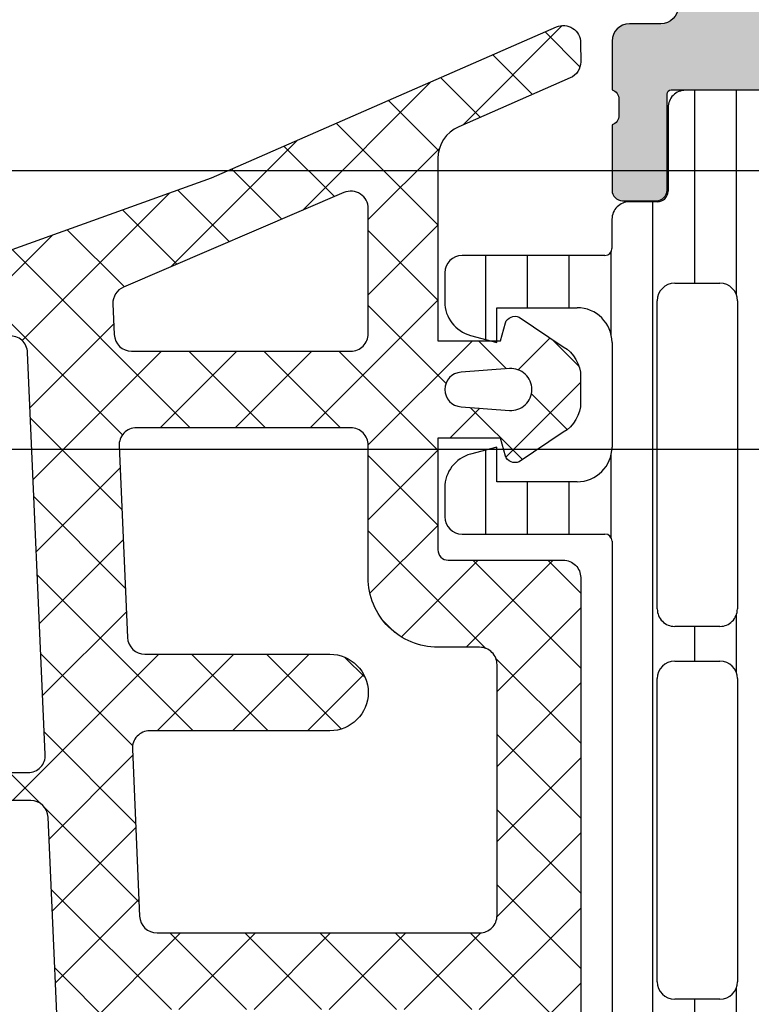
# Model space of a CAD drawing. Header units: millimetres. Extents: x 373037 to 682063, y 76092 to 274210.
# Tile 471 of 552: x 673994 to 674015, y 273221 to 273249. Entities that reach past the tile are written whole.
import ezdxf

# ---------------------------------------------------------------- set-up
doc = ezdxf.new("R2010")
doc.units = ezdxf.units.MM
doc.header["$LTSCALE"] = 100
doc.layers.add('PUDORYS', color=253, linetype='CONTINUOUS')

msp = doc.modelspace()

# ---------------------------------------------------------------- hatches: boundary and pattern name
at = {"layer": 'PUDORYS', "true_color": 0x939598}
h = msp.add_hatch(color=252, dxfattribs=at)
edge = h.paths.add_edge_path()
edge.add_arc((673966.1488604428, 273259.472451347), 0.5000674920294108, 90.0077324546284, 179.9922675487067)
edge.add_line((673965.6487929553, 273259.4725188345), (673965.6487929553, 273255.4725188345))
edge.add_arc((673966.1488604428, 273255.472586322), 0.5000674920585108, 180.0077324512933, 269.9922675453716)
edge.add_line((673966.1487929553, 273254.9725188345), (673967.4488417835, 273254.9725188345))
edge.add_arc((673967.4488048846, 273255.4725557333), 0.5000369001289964, 270.0042279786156, 359.9957720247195)
edge.add_line((673967.9488417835, 273255.4725188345), (673967.9488417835, 273255.9725188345))
edge.add_line((673967.9488417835, 273255.9725188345), (673966.9488417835, 273255.9725188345))
edge.add_line((673966.9488417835, 273255.9725188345), (673966.9488417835, 273257.4725188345))
edge.add_arc((673967.9488048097, 273257.4725558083), 0.9999630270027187, 89.99788148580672, 180.0021185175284, ccw=False)
edge.add_line((673967.9488417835, 273258.4725188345), (673971.9488417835, 273258.4725188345))
edge.add_arc((673971.9487649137, 273257.4724419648), 1.000076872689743, 0.004403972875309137, 89.99559602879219, ccw=False)
edge.add_line((673972.9488417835, 273257.4725188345), (673972.9488417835, 273255.9725188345))
edge.add_line((673972.9488417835, 273255.9725188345), (673971.9488417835, 273255.9725188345))
edge.add_line((673971.9488417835, 273255.9725188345), (673971.9488417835, 273255.4725188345))
edge.add_arc((673972.4487843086, 273255.4724613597), 0.4999425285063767, 179.9934131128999, 270.006586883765)
edge.add_line((673972.4488417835, 273254.9725188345), (673975.2488295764, 273254.9725188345))
edge.add_arc((673975.2488295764, 273255.4725188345), 0.5, 270, 360)
edge.add_line((673975.7488295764, 273255.4725188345), (673975.7488295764, 273255.6725188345))
edge.add_arc((673975.2488295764, 273255.6725188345), 0.5, 0, 90)
edge.add_line((673975.2488295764, 273256.1725188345), (673974.7488295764, 273256.1725188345))
edge.add_arc((673974.7488646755, 273256.6725539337), 0.5000351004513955, 180.004021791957, 269.9959782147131, ccw=False)
edge.add_line((673974.2488295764, 273256.6725188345), (673974.2488295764, 273257.4725218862))
edge.add_arc((673974.7488461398, 273257.4725053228), 0.5000165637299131, 90.00189796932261, 179.9981020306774, ccw=False)
edge.add_line((673974.7488295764, 273257.9725218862), (674006.0488234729, 273257.9725218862))
edge.add_line((674006.0488234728, 273257.9725218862), (674012.0872810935, 273257.5401252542))
edge.add_arc((674012.0488250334, 273256.5409055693), 0.9999594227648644, 0, 87.79599713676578, ccw=False)
edge.add_line((674013.0487844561, 273256.5409055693), (674013.0487844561, 273249.8724533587))
edge.add_arc((674012.5487844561, 273249.8724533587), 0.5, 270.0000000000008, 360, ccw=False)
edge.add_line((674012.5487844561, 273249.3724533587), (674011.6487844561, 273249.3724533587))
edge.add_arc((674011.6487844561, 273248.8724533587), 0.5, 90, 180)
edge.add_line((674011.1487844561, 273248.8724533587), (674011.1487844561, 273247.4724518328))
edge.add_arc((674011.0699480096, 273247.2049312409), 0.2788950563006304, -1.1645893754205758, 73.58012357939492, ccw=False)
edge.add_line((674011.3487854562, 273247.1992628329), (674011.3487854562, 273246.7456688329))
edge.add_arc((674011.0699173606, 273246.7400081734), 0.2789255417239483, -73.57540544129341, 1.1628700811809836, ccw=False)
edge.add_line((674011.1487844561, 273246.4724648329), (674011.1487844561, 273244.5924538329))
edge.add_arc((674011.4487844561, 273244.5924538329), 0.2999999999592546, 180, 270.0000000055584)
edge.add_line((674011.4487844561, 273244.2924538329), (674012.4287587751, 273244.2924538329))
edge.add_arc((674012.4287587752, 273244.5924538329), 0.2999999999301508, 269.9999999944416, 360)
edge.add_line((674012.7287587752, 273244.5924538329), (674012.7287587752, 273247.352451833))
edge.add_arc((674012.848758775, 273247.352451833), 0.1199999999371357, 89.99999997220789, 180, ccw=False)
edge.add_line((674012.8487587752, 273247.4724518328), (674017.1487844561, 273247.4724518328))
edge.add_arc((674017.1487844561, 273246.9724518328), 0.5, 0, 90, ccw=False)
edge.add_line((674017.6487844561, 273246.9724518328), (674017.6487844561, 273246.2724518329))
edge.add_line((674017.6487844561, 273246.2724518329), (674016.2672889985, 273243.8796315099))
edge.add_arc((674016.3869042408, 273243.8105716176), 0.1381197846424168, 149.9999999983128, 269.9999999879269)
edge.add_line((674016.3869042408, 273243.6724518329), (674020.1487844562, 273243.6724518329))
edge.add_arc((674020.1487844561, 273241.6724518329), 2, 0, 90, ccw=False)
edge.add_line((674022.1487844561, 273241.6724518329), (674022.1487844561, 273241.1044564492))
edge.add_arc((674022.6487844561, 273241.1044564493), 0.4999999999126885, 180.0000000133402, 214.4790717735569)
edge.add_arc((674026.3582830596, 273243.651929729), 4.999999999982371, 214.4790717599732, 264.6507719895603)
edge.add_arc((674025.9106646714, 273238.8105784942), 0.1381197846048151, 262.2975625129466, 390.0000000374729)
edge.add_line((674026.0302799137, 273238.8796383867), (674024.6487844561, 273241.2724587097))
edge.add_line((674024.6487844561, 273241.2724587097), (674024.6487844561, 273241.9724587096))
edge.add_arc((674025.1487844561, 273241.9724587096), 0.5, 90, 180, ccw=False)
edge.add_line((674025.1487844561, 273242.4724587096), (674029.4488101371, 273242.4724587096))
edge.add_arc((674029.4488101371, 273242.3524587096), 0.1199999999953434, 0, 90, ccw=False)
edge.add_line((674029.5688101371, 273242.3524587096), (674029.5688101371, 273239.5924607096))
edge.add_arc((674029.8688101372, 273239.5924607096), 0.3000000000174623, 180, 269.9999999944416)
edge.add_line((674029.868810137, 273239.2924607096), (674030.848784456, 273239.2924607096))
edge.add_arc((674030.8487844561, 273239.5924607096), 0.3000000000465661, 270.0000000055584, 360)
edge.add_line((674031.1487844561, 273239.5924607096), (674031.1487844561, 273241.4724717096))
edge.add_arc((674031.2276515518, 273241.7400150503), 0.2789255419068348, 178.8371299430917, 253.5754054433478, ccw=False)
edge.add_line((674030.9487834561, 273241.7456757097), (674030.9487834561, 273242.1992697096))
edge.add_arc((674031.2276209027, 273242.2049381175), 0.2788950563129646, 106.41987640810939, 181.1645893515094, ccw=False)
edge.add_line((674031.1487844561, 273242.4724587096), (674031.1487844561, 273245.472517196))
edge.add_line((674031.1487844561, 273245.472517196), (674030.4487120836, 273246.17262009))
edge.add_line((674030.4487120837, 273246.17262009), (674029.8487059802, 273246.17262009))
edge.add_line((674029.8487059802, 273246.17262009), (674029.8487059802, 273244.5726139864))
edge.add_arc((674029.3486965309, 273244.5726234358), 0.5000094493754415, 270.0010827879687, 359.99891720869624, ccw=False)
edge.add_line((674029.3487059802, 273244.0726139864), (674028.9532779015, 273244.0726139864))
edge.add_arc((674028.953277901, 273244.5726139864), 0.5, 255.0000000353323, 270.0000000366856, ccw=False)
edge.add_line((674028.8238683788, 273244.0896510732), (674027.3899816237, 273244.4738598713))
edge.add_arc((674027.6488006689, 273245.4397856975), 0.9999999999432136, 179.9999999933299, 254.9999999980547, ccw=False)
edge.add_line((674026.6488006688, 273245.4397856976), (674026.6488006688, 273251.1726078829))
edge.add_line((674026.6488006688, 273251.1726078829), (674029.8487059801, 273251.1726078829))
edge.add_line((674029.8487059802, 273251.1726078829), (674029.8487059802, 273250.3726200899))
edge.add_line((674029.8487059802, 273250.3726200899), (674030.4487120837, 273250.3726200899))
edge.add_line((674030.4487120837, 273250.3726200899), (674031.1486937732, 273251.5850529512))
edge.add_line((674031.1486937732, 273251.5850529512), (674031.1486937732, 273252.6726078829))
edge.add_line((674031.1486937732, 273252.6726078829), (674016.1487844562, 273252.6726078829))
edge.add_arc((674016.1487844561, 273253.1726078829), 0.5, 180, 270, ccw=False)
edge.add_line((674015.6487844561, 273253.1726078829), (674015.6487844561, 273258.9725188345))
edge.add_arc((674014.6487844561, 273258.9725188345), 1, 0, 90)
edge.add_line((674014.6487844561, 273259.9725188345), (673966.1487929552, 273259.9725188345))
edge = h.paths.add_edge_path(flags=16)
edge.add_line((674025.0488006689, 273250.3726200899), (674025.0488006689, 273245.9726200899))
edge.add_arc((674024.5488006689, 273245.9726200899), 0.5, 270.0000000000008, 360, ccw=False)
edge.add_line((674024.5488006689, 273245.4726200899), (674020.1488006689, 273245.4726200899))
edge.add_arc((674020.1488006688, 273245.9726200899), 0.5, 180, 270, ccw=False)
edge.add_line((674019.6488006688, 273245.9726200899), (674019.6488006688, 273250.3726200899))
edge.add_arc((674020.1488006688, 273250.3726200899), 0.5, 90, 180, ccw=False)
edge.add_line((674020.1488006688, 273250.8726200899), (674024.5488006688, 273250.8726200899))
edge.add_arc((674024.5488006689, 273250.3726200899), 0.5, 0, 90, ccw=False)
h = msp.add_hatch(dxfattribs=at)
h.set_pattern_fill('ANSI37', color=252, scale=0.48, angle=270, style=0)
h.set_pattern_definition([(315, (674006.1487929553, 273234.9725188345), (1.077630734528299, 1.077630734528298), []), (44.99999999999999, (674006.1487929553, 273234.9725188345), (-1.077630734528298, 1.077630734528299), [])])
edge = h.paths.add_edge_path(flags=16)
edge.add_line((674006.8130869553, 273238.3737958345), (674008.2059409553, 273238.2740518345))
edge.add_arc((674008.248798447, 273238.872518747), 0.5999995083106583, 265.9039194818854, 360.000008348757)
edge.add_arc((674008.248798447, 273238.872518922), 0.5999995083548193, 359.9999916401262, 454.0960805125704)
edge.add_line((674008.2059409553, 273239.4709858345), (674006.8130869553, 273239.3712418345))
edge.add_arc((674006.8488014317, 273238.8725188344), 0.5000001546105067, 94.09606439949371, 265.9039355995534)
edge = h.paths.add_edge_path(flags=16)
edge.add_arc((674003.6487933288, 273240.4725154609), 0.4999996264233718, 269.9999571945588, 360.0000428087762)
edge.add_line((674004.1487929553, 273240.4725158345), (674004.1487929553, 273244.0662008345))
edge.add_arc((674003.6487926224, 273244.0662008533), 0.5000003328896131, 359.9999978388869, 473.2180265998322)
edge.add_line((674003.4516769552, 273244.5257068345), (673997.1205749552, 273241.8098288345))
edge.add_arc((673997.3176908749, 273241.3503234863), 0.4999998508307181, 113.2180817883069, 182.5001106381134)
edge.add_line((673996.8181669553, 273241.3285128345), (673996.8564929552, 273240.4507058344))
edge.add_arc((673997.3560165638, 273240.4725153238), 0.4999994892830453, 182.4999791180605, 270.0000448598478)
edge.add_line((673997.3560169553, 273239.9725158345), (674003.6487929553, 273239.9725158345))
edge = h.paths.add_edge_path(flags=16)
edge.add_line((673998.2406309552, 273214.9185968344), (674007.1374839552, 273210.7699268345))
edge.add_arc((674007.3487930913, 273211.2230805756), 0.4999998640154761, 244.9999920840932, 360.0000296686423)
edge.add_line((674007.8487929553, 273211.2230808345), (674007.8487929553, 273220.5725158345))
edge.add_arc((674007.3487933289, 273220.572516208), 0.4999996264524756, 359.9999571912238, 450.0000428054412)
edge.add_line((674007.3487929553, 273221.0725158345), (673998.2248699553, 273221.0725158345))
edge.add_arc((673998.2248701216, 273220.5725157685), 0.5000000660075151, 90.00001905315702, 182.5000272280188)
edge.add_line((673997.7253459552, 273220.5507058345), (673997.9524159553, 273215.3499418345))
edge.add_arc((673998.4519413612, 273215.3717515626), 0.5000012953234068, 182.4999974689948, 244.9999080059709)
edge = h.paths.add_edge_path(flags=16)
edge.add_arc((674007.3487933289, 273223.772515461), 0.4999996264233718, 269.9999571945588, 360.0000428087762)
edge.add_line((674007.8487929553, 273223.7725158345), (674007.8487929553, 273230.9725158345))
edge.add_arc((674007.3487933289, 273230.9725162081), 0.4999996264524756, 359.9999571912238, 450.0000428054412)
edge.add_line((674007.3487929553, 273231.4725158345), (674006.1487929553, 273231.4725158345))
edge.add_arc((674006.1487914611, 273233.4725143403), 1.999998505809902, 179.9999571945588, 270.00004280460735, ccw=False)
edge.add_line((674004.1487929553, 273233.4725158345), (674004.1487929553, 273237.2725158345))
edge.add_arc((674003.6487933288, 273237.2725162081), 0.4999996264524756, 359.9999571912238, 450.0000428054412)
edge.add_line((674003.6487929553, 273237.7725158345), (673997.4957319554, 273237.7725158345))
edge.add_arc((673997.4957321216, 273237.2725157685), 0.5000000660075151, 90.00001905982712, 182.5000272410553)
edge.add_line((673996.9962079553, 273237.2507058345), (673997.2363429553, 273231.7507058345))
edge.add_arc((673997.7358665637, 273231.7725153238), 0.4999994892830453, 182.4999791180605, 270.0000448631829)
edge.add_line((673997.7358669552, 273231.2725158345), (674003.0487929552, 273231.2725158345))
edge.add_arc((674003.0487929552, 273230.1725158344), 1.100000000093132, -90, 90, ccw=False)
edge.add_line((674003.0487929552, 273229.0725158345), (673997.8755819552, 273229.0725158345))
edge.add_arc((673997.8755821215, 273228.5725157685), 0.5000000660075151, 90.00001904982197, 182.5000272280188)
edge.add_line((673997.3760579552, 273228.5507058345), (673997.5856309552, 273223.7507058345))
edge.add_arc((673998.0851545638, 273223.7725153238), 0.4999994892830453, 182.4999791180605, 270.0000448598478)
edge.add_line((673998.0851549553, 273223.2725158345), (674007.3487929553, 273223.2725158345))
edge = h.paths.add_edge_path()
edge.add_line((674005.9623359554, 273208.5594628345), (673997.1744699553, 273212.6573118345))
edge.add_ellipse((673998.4423274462, 273215.3762372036), major_axis=(-3.000002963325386, 0), ratio=1, start_angle=2.5000588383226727, end_angle=64.9999693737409, ccw=False)
edge.add_line((673995.4451799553, 273215.2453758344), (673995.4168459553, 273215.8943258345))
edge.add_ellipse((673994.9173223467, 273215.8725163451), major_axis=(-0.4999994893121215, 0), ratio=1, start_angle=182.499979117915, end_angle=270.0000448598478)
edge.add_line((673994.9173219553, 273216.3725158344), (673993.9487929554, 273216.3725158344))
edge.add_ellipse((673993.9487928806, 273216.4725157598), major_axis=(-0.09999992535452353, 0), ratio=1, start_angle=-4.28221164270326e-05, end_angle=90.00004278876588, ccw=False)
edge.add_line((673993.8487929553, 273216.4725158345), (673993.8487929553, 273217.0725158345))
edge.add_ellipse((673993.9487928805, 273217.0725159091), major_axis=(-0.09999992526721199, 0), ratio=1, start_angle=-90.00004282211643, end_angle=4.275541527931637e-05, ccw=False)
edge.add_line((673993.9487929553, 273217.1725158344), (673994.8518309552, 273217.1725158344))
edge.add_ellipse((673994.851830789, 273217.6725159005), major_axis=(-0.5000000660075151, 0), ratio=1, start_angle=90.00001905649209, end_angle=182.5000272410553)
edge.add_line((673995.3513549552, 273217.6943258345), (673994.9575169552, 273226.5946198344))
edge.add_ellipse((673994.4580056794, 273226.5725157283), major_axis=(-0.5000001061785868, 0), ratio=1, start_angle=182.5337692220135, end_angle=270.0000829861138)
edge.add_line((673994.4580049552, 273227.0725158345), (673993.8487929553, 273227.0725158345))
edge.add_ellipse((673993.8487928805, 273227.1725157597), major_axis=(-0.09999992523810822, 0), ratio=1, start_angle=-4.2822116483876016e-05, end_angle=90.00004280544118, ccw=False)
edge.add_line((673993.7487929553, 273227.1725158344), (673993.7487929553, 273227.7725158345))
edge.add_ellipse((673993.8487928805, 273227.7725159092), major_axis=(-0.09999992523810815, 0), ratio=1, start_angle=-90.00004283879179, end_angle=4.275541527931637e-05, ccw=False)
edge.add_line((673993.8487929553, 273227.8725158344), (673994.3783549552, 273227.8725158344))
edge.add_ellipse((673994.3783552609, 273228.3725163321), major_axis=(-0.5000004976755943, 0), ratio=1, start_angle=89.99996496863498, end_angle=182.533697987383)
edge.add_line((673994.8778669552, 273228.3946198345), (673994.3672109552, 273239.9348448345))
edge.add_ellipse((673993.8676863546, 273239.9130353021), major_axis=(-0.5000004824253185, 0), ratio=1, start_angle=182.4999790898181, end_angle=273.2170573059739)
edge.add_line((673993.8396269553, 273240.4122478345), (673988.7058839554, 273240.1236848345))
edge.add_ellipse((673988.8214393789, 273239.7132668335), major_axis=(-0.426375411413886, 0), ratio=1, start_angle=-74.27514552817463, end_angle=69.24102762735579)
edge.add_line((673988.6703159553, 273239.3145718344), (673988.9029189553, 273239.3158118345))
edge.add_line((673988.9029189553, 273239.3158118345), (673990.7854979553, 273239.6139498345))
edge.add_line((673990.7854979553, 273239.6139498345), (673993.6347829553, 273239.2135238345))
edge.add_ellipse((673993.5930323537, 273238.9164432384), major_axis=(-0.2999999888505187, 0), ratio=1, start_angle=145.4022536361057, end_angle=262.00025595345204, ccw=False)
edge.add_ellipse((673991.3704612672, 273240.4495566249), major_axis=(-3.000047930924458, 0), ratio=1, start_angle=71.99157541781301, end_angle=145.4023587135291, ccw=False)
edge.add_line((673990.4429759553, 273237.5964778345), (673988.1880849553, 273238.2300538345))
edge.add_ellipse((673988.3490144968, 273239.0052663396), major_axis=(-0.7917403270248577, 0), ratio=1, start_angle=6.798346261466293, end_angle=78.27231020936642, ccw=False)
edge.add_line((673987.5628409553, 273238.9115438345), (673987.5616199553, 273239.9697538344))
edge.add_ellipse((673988.7407061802, 273239.8406295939), major_axis=(-1.186135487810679, 0), ratio=1, start_angle=288.6555764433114, end_angle=353.7503218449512, ccw=False)
edge.add_line((673988.3612869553, 273240.9644438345), (673991.6026269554, 273242.0587768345))
edge.add_line((673991.6026269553, 273242.0587768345), (673999.6524219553, 273244.9485548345))
edge.add_line((673999.6524219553, 273244.9485548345), (674009.5502989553, 273249.2813638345))
edge.add_ellipse((674009.7485690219, 273248.8223548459), major_axis=(-0.5000002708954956, 0), ratio=1, start_angle=180.0665763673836, end_angle=293.362049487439, ccw=False)
edge.add_line((674010.2485689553, 273248.8229358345), (674010.2492039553, 273248.2762348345))
edge.add_ellipse((674009.7492038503, 273248.2756545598), major_axis=(-0.5000004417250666, 0), ratio=1, start_angle=113.92082454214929, end_angle=180.0664945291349, ccw=False)
edge.add_line((674009.9519409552, 273247.8186008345), (674006.7479379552, 273246.4168448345))
edge.add_ellipse((674007.1487922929, 273245.5007037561), major_axis=(-0.9999993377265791, 0), ratio=1, start_angle=-66.36838527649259, end_angle=5.280726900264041e-05)
edge.add_line((674006.1487929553, 273245.5007028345), (674006.1487929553, 273240.2727608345))
edge.add_line((674006.1487929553, 273240.2727608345), (674007.9482719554, 273240.2727518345))
edge.add_line((674007.9482719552, 273240.2727518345), (674008.0862139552, 273240.7875528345))
edge.add_ellipse((674008.3633679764, 273240.6727875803), major_axis=(-0.2999756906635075, 0), ratio=1, start_angle=247.49643330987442, end_angle=337.50629974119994, ccw=False)
edge.add_line((674008.4781809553, 273240.9499218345), (674009.7483079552, 273240.1007548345))
edge.add_ellipse((674009.2485871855, 273239.2348906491), major_axis=(-0.9997207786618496, 0), ratio=1, start_angle=179.9923881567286, end_angle=240.00923930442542, ccw=False)
edge.add_line((674010.2483079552, 273239.2347578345), (674010.2482769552, 273238.5103968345))
edge.add_ellipse((674009.2485391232, 273238.5106048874), major_axis=(-0.9997378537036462, 0), ratio=1, start_angle=119.99132494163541, end_angle=179.9880763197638, ccw=False)
edge.add_line((674009.7482769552, 273237.6447308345), (674008.4781809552, 273236.7955638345))
edge.add_ellipse((674008.3633690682, 273237.0727113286), major_axis=(-0.299987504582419, 0), ratio=1, start_angle=22.498603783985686, end_angle=112.50240617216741, ccw=False)
edge.add_line((674008.0862139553, 273236.9579178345), (674007.9482419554, 273237.4727338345))
edge.add_line((674007.9482419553, 273237.4727338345), (674006.1487929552, 273237.4727418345))
edge.add_line((674006.1487929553, 273237.4727418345), (674006.1487929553, 273234.2725148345))
edge.add_ellipse((674006.4487927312, 273234.2725146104), major_axis=(-0.2999997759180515, 0), ratio=1, start_angle=-4.279988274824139e-05, end_angle=90.00004279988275)
edge.add_line((674006.4487929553, 273233.9725148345), (674009.7487889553, 273233.9725148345))
edge.add_ellipse((674009.7487893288, 273233.4725152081), major_axis=(-0.4999996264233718, 0), ratio=1, start_angle=179.9999571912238, end_angle=270.0000428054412, ccw=False)
edge.add_line((674010.2487889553, 273233.4725148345), (674010.2487889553, 273206.5748928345))
edge.add_line((674010.2487889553, 273206.5748928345), (674008.6983969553, 273205.6797748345))
edge.add_ellipse((674008.4483968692, 273206.1127873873), major_axis=(-0.4999999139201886, 0), ratio=1, start_angle=6.335268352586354e-05, end_angle=120.00001708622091, ccw=False)
edge.add_line((674007.9483969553, 273206.1127868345), (674006.2510259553, 273206.1127868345))
edge.add_line((674006.2510259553, 273206.1127868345), (674006.2510259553, 273208.1063088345))
edge.add_ellipse((674005.7510256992, 273208.1063091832), major_axis=(-0.5000002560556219, 0), ratio=1, start_angle=179.9999600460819, end_angle=244.9998714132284)
h = msp.add_hatch(dxfattribs=at)
h.set_pattern_fill('ANSI37', color=252, scale=0.48, angle=270, style=0)
h.set_pattern_definition([(315, (674006.1487931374, 273234.9725188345), (1.077630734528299, 1.077630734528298), []), (44.99999999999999, (674006.1487931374, 273234.9725188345), (-1.077630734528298, 1.077630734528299), [])])
edge = h.paths.add_edge_path(flags=16)
edge.add_line((674006.8130871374, 273238.3737958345), (674008.2059411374, 273238.2740518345))
edge.add_arc((674008.2487986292, 273238.872518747), 0.5999995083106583, 265.9039194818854, 360.000008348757)
edge.add_arc((674008.248798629, 273238.872518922), 0.5999995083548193, 359.9999916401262, 454.0960805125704)
edge.add_line((674008.2059411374, 273239.4709858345), (674006.8130871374, 273239.3712418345))
edge.add_arc((674006.8488016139, 273238.8725188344), 0.5000001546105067, 94.09606439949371, 265.9039355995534)
edge = h.paths.add_edge_path(flags=16)
edge.add_arc((674003.648793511, 273240.4725154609), 0.4999996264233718, 269.9999571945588, 360.0000428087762)
edge.add_line((674004.1487931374, 273240.4725158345), (674004.1487931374, 273244.0662008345))
edge.add_arc((674003.6487928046, 273244.0662008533), 0.5000003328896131, 359.9999978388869, 473.2180265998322)
edge.add_line((674003.4516771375, 273244.5257068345), (673997.1205751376, 273241.8098288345))
edge.add_arc((673997.3176910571, 273241.3503234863), 0.4999998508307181, 113.2180817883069, 182.5001106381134)
edge.add_line((673996.8181671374, 273241.3285128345), (673996.8564931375, 273240.4507058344))
edge.add_arc((673997.356016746, 273240.4725153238), 0.4999994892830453, 182.4999791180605, 270.0000448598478)
edge.add_line((673997.3560171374, 273239.9725158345), (674003.6487931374, 273239.9725158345))
edge = h.paths.add_edge_path(flags=16)
edge.add_line((673998.2406311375, 273214.9185968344), (674007.1374841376, 273210.7699268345))
edge.add_arc((674007.3487932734, 273211.2230805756), 0.4999998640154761, 244.9999920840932, 360.0000296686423)
edge.add_line((674007.8487931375, 273211.2230808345), (674007.8487931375, 273220.5725158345))
edge.add_arc((674007.348793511, 273220.572516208), 0.4999996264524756, 359.9999571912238, 450.0000428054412)
edge.add_line((674007.3487931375, 273221.0725158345), (673998.2248701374, 273221.0725158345))
edge.add_arc((673998.2248703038, 273220.5725157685), 0.5000000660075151, 90.00001905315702, 182.5000272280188)
edge.add_line((673997.7253461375, 273220.5507058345), (673997.9524161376, 273215.3499418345))
edge.add_arc((673998.4519415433, 273215.3717515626), 0.5000012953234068, 182.4999974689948, 244.9999080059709)
edge = h.paths.add_edge_path(flags=16)
edge.add_arc((674007.348793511, 273223.772515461), 0.4999996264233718, 269.9999571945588, 360.0000428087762)
edge.add_line((674007.8487931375, 273223.7725158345), (674007.8487931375, 273230.9725158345))
edge.add_arc((674007.348793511, 273230.9725162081), 0.4999996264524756, 359.9999571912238, 450.0000428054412)
edge.add_line((674007.3487931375, 273231.4725158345), (674006.1487931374, 273231.4725158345))
edge.add_arc((674006.1487916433, 273233.4725143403), 1.999998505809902, 179.9999571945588, 270.00004280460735, ccw=False)
edge.add_line((674004.1487931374, 273233.4725158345), (674004.1487931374, 273237.2725158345))
edge.add_arc((674003.648793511, 273237.2725162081), 0.4999996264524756, 359.9999571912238, 450.0000428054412)
edge.add_line((674003.6487931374, 273237.7725158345), (673997.4957321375, 273237.7725158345))
edge.add_arc((673997.4957323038, 273237.2725157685), 0.5000000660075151, 90.00001905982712, 182.5000272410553)
edge.add_line((673996.9962081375, 273237.2507058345), (673997.2363431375, 273231.7507058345))
edge.add_arc((673997.7358667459, 273231.7725153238), 0.4999994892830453, 182.4999791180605, 270.0000448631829)
edge.add_line((673997.7358671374, 273231.2725158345), (674003.0487931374, 273231.2725158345))
edge.add_arc((674003.0487931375, 273230.1725158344), 1.100000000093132, -90, 90, ccw=False)
edge.add_line((674003.0487931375, 273229.0725158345), (673997.8755821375, 273229.0725158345))
edge.add_arc((673997.8755823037, 273228.5725157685), 0.5000000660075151, 90.00001904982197, 182.5000272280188)
edge.add_line((673997.3760581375, 273228.5507058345), (673997.5856311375, 273223.7507058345))
edge.add_arc((673998.085154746, 273223.7725153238), 0.4999994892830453, 182.4999791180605, 270.0000448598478)
edge.add_line((673998.0851551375, 273223.2725158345), (674007.3487931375, 273223.2725158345))
edge = h.paths.add_edge_path()
edge.add_line((674005.9623361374, 273208.5594628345), (673997.1744701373, 273212.6573118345))
edge.add_ellipse((673998.4423276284, 273215.3762372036), major_axis=(-3.000002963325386, 0), ratio=1, start_angle=2.5000588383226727, end_angle=64.9999693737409, ccw=False)
edge.add_line((673995.4451801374, 273215.2453758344), (673995.4168461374, 273215.8943258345))
edge.add_ellipse((673994.9173225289, 273215.8725163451), major_axis=(-0.4999994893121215, 0), ratio=1, start_angle=182.499979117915, end_angle=270.0000448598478)
edge.add_line((673994.9173221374, 273216.3725158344), (673993.9487931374, 273216.3725158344))
edge.add_ellipse((673993.9487930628, 273216.4725157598), major_axis=(-0.09999992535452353, 0), ratio=1, start_angle=-4.28221164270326e-05, end_angle=90.00004278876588, ccw=False)
edge.add_line((673993.8487931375, 273216.4725158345), (673993.8487931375, 273217.0725158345))
edge.add_ellipse((673993.9487930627, 273217.0725159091), major_axis=(-0.09999992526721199, 0), ratio=1, start_angle=-90.00004282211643, end_angle=4.275541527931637e-05, ccw=False)
edge.add_line((673993.9487931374, 273217.1725158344), (673994.8518311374, 273217.1725158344))
edge.add_ellipse((673994.8518309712, 273217.6725159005), major_axis=(-0.5000000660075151, 0), ratio=1, start_angle=90.00001905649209, end_angle=182.5000272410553)
edge.add_line((673995.3513551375, 273217.6943258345), (673994.9575171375, 273226.5946198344))
edge.add_ellipse((673994.4580058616, 273226.5725157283), major_axis=(-0.5000001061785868, 0), ratio=1, start_angle=182.5337692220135, end_angle=270.0000829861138)
edge.add_line((673994.4580051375, 273227.0725158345), (673993.8487931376, 273227.0725158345))
edge.add_ellipse((673993.8487930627, 273227.1725157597), major_axis=(-0.09999992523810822, 0), ratio=1, start_angle=-4.2822116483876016e-05, end_angle=90.00004280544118, ccw=False)
edge.add_line((673993.7487931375, 273227.1725158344), (673993.7487931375, 273227.7725158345))
edge.add_ellipse((673993.8487930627, 273227.7725159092), major_axis=(-0.09999992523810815, 0), ratio=1, start_angle=-90.00004283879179, end_angle=4.275541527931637e-05, ccw=False)
edge.add_line((673993.8487931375, 273227.8725158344), (673994.3783551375, 273227.8725158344))
edge.add_ellipse((673994.3783554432, 273228.3725163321), major_axis=(-0.5000004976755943, 0), ratio=1, start_angle=89.99996496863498, end_angle=182.533697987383)
edge.add_line((673994.8778671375, 273228.3946198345), (673994.3672111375, 273239.9348448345))
edge.add_ellipse((673993.8676865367, 273239.9130353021), major_axis=(-0.5000004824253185, 0), ratio=1, start_angle=182.4999790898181, end_angle=273.2170573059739)
edge.add_line((673993.8396271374, 273240.4122478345), (673988.7058841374, 273240.1236848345))
edge.add_ellipse((673988.821439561, 273239.7132668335), major_axis=(-0.426375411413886, 0), ratio=1, start_angle=-74.27514552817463, end_angle=69.24102762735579)
edge.add_line((673988.6703161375, 273239.3145718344), (673988.9029191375, 273239.3158118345))
edge.add_line((673988.9029191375, 273239.3158118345), (673990.7854981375, 273239.6139498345))
edge.add_line((673990.7854981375, 273239.6139498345), (673993.6347831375, 273239.2135238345))
edge.add_ellipse((673993.5930325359, 273238.9164432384), major_axis=(-0.2999999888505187, 0), ratio=1, start_angle=145.4022536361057, end_angle=262.00025595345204, ccw=False)
edge.add_ellipse((673991.3704614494, 273240.4495566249), major_axis=(-3.000047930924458, 0), ratio=1, start_angle=71.99157541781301, end_angle=145.4023587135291, ccw=False)
edge.add_line((673990.4429761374, 273237.5964778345), (673988.1880851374, 273238.2300538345))
edge.add_ellipse((673988.349014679, 273239.0052663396), major_axis=(-0.7917403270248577, 0), ratio=1, start_angle=6.798346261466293, end_angle=78.27231020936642, ccw=False)
edge.add_line((673987.5628411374, 273238.9115438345), (673987.5616201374, 273239.9697538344))
edge.add_ellipse((673988.7407063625, 273239.8406295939), major_axis=(-1.186135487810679, 0), ratio=1, start_angle=288.6555764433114, end_angle=353.7503218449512, ccw=False)
edge.add_line((673988.3612871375, 273240.9644438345), (673991.6026271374, 273242.0587768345))
edge.add_line((673991.6026271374, 273242.0587768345), (673999.6524221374, 273244.9485548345))
edge.add_line((673999.6524221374, 273244.9485548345), (674009.5502991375, 273249.2813638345))
edge.add_ellipse((674009.748569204, 273248.8223548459), major_axis=(-0.5000002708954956, 0), ratio=1, start_angle=180.0665763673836, end_angle=293.362049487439, ccw=False)
edge.add_line((674010.2485691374, 273248.8229358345), (674010.2492041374, 273248.2762348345))
edge.add_ellipse((674009.7492040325, 273248.2756545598), major_axis=(-0.5000004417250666, 0), ratio=1, start_angle=113.92082454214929, end_angle=180.0664945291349, ccw=False)
edge.add_line((674009.9519411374, 273247.8186008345), (674006.7479381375, 273246.4168448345))
edge.add_ellipse((674007.1487924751, 273245.5007037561), major_axis=(-0.9999993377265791, 0), ratio=1, start_angle=-66.36838527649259, end_angle=5.280726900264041e-05)
edge.add_line((674006.1487931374, 273245.5007028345), (674006.1487931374, 273240.2727608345))
edge.add_line((674006.1487931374, 273240.2727608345), (674007.9482721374, 273240.2727518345))
edge.add_line((674007.9482721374, 273240.2727518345), (674008.0862141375, 273240.7875528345))
edge.add_ellipse((674008.3633681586, 273240.6727875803), major_axis=(-0.2999756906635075, 0), ratio=1, start_angle=247.49643330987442, end_angle=337.50629974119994, ccw=False)
edge.add_line((674008.4781811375, 273240.9499218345), (674009.7483081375, 273240.1007548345))
edge.add_ellipse((674009.2485873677, 273239.2348906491), major_axis=(-0.9997207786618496, 0), ratio=1, start_angle=179.9923881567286, end_angle=240.00923930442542, ccw=False)
edge.add_line((674010.2483081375, 273239.2347578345), (674010.2482771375, 273238.5103968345))
edge.add_ellipse((674009.2485393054, 273238.5106048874), major_axis=(-0.9997378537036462, 0), ratio=1, start_angle=119.99132494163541, end_angle=179.9880763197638, ccw=False)
edge.add_line((674009.7482771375, 273237.6447308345), (674008.4781811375, 273236.7955638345))
edge.add_ellipse((674008.3633692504, 273237.0727113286), major_axis=(-0.299987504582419, 0), ratio=1, start_angle=22.498603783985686, end_angle=112.50240617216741, ccw=False)
edge.add_line((674008.0862141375, 273236.9579178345), (674007.9482421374, 273237.4727338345))
edge.add_line((674007.9482421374, 273237.4727338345), (674006.1487931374, 273237.4727418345))
edge.add_line((674006.1487931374, 273237.4727418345), (674006.1487931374, 273234.2725148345))
edge.add_ellipse((674006.4487929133, 273234.2725146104), major_axis=(-0.2999997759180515, 0), ratio=1, start_angle=-4.279988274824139e-05, end_angle=90.00004279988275)
edge.add_line((674006.4487931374, 273233.9725148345), (674009.7487891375, 273233.9725148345))
edge.add_ellipse((674009.748789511, 273233.4725152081), major_axis=(-0.4999996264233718, 0), ratio=1, start_angle=179.9999571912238, end_angle=270.0000428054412, ccw=False)
edge.add_line((674010.2487891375, 273233.4725148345), (674010.2487891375, 273206.5748928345))
edge.add_line((674010.2487891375, 273206.5748928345), (674008.6983971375, 273205.6797748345))
edge.add_ellipse((674008.4483970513, 273206.1127873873), major_axis=(-0.4999999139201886, 0), ratio=1, start_angle=6.335268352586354e-05, end_angle=120.00001708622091, ccw=False)
edge.add_line((674007.9483971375, 273206.1127868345), (674006.2510261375, 273206.1127868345))
edge.add_line((674006.2510261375, 273206.1127868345), (674006.2510261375, 273208.1063088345))
edge.add_ellipse((674005.7510258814, 273208.1063091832), major_axis=(-0.5000002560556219, 0), ratio=1, start_angle=179.9999600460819, end_angle=244.9998714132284)
h = msp.add_hatch(dxfattribs=at)
h.set_pattern_fill('LINIE', color=252, scale=1.2, angle=90, style=0)
h.set_pattern_definition([(90, (679979.9212210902, 248347.5297934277), (-1.2, 7.347638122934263e-17), [])])
edge = h.paths.add_edge_path()
edge.add_arc((674012.4579826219, 273244.5624355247), 0.2999999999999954, -89.99792470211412, 0.0020752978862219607, ccw=False)
edge.add_line((674012.4579934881, 273244.2624355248), (674011.6476621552, 273244.2624068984))
edge.add_arc((674011.6476775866, 273243.7624095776), 0.4999973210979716, 90.00176831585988, 180.0023822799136)
edge.add_line((674011.1476802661, 273243.7623887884), (674011.1463597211, 273242.9213165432))
edge.add_arc((674010.946359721, 273242.9213165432), 0.1999999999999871, 270.00000000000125, 360, ccw=False)
edge.add_line((674010.946359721, 273242.7213165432), (674006.846359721, 273242.7213165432))
edge.add_arc((674006.846359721, 273242.2213165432), 0.5000000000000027, 89.99999999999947, 179.9999999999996)
edge.add_line((674006.346359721, 273242.2213165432), (674006.346359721, 273241.3905673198))
edge.add_arc((674007.346359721, 273241.3905673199), 0.9999999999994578, 180.0000000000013, 254.9999999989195)
edge.add_line((674007.0875406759, 273240.4246414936), (674007.846359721, 273240.2213165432))
edge.add_line((674007.846359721, 273240.2213165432), (674007.846359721, 273241.2213165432))
edge.add_line((674007.846359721, 273241.2213165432), (674010.146359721, 273241.2213165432))
edge.add_arc((674010.1446504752, 273240.217190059), 1.004127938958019, 0.23408772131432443, 89.90246998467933, ccw=False)
edge.add_line((674011.1487700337, 273240.2212925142), (674011.1487700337, 273237.2214141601))
edge.add_arc((674010.1446506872, 273237.2254425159), 1.004127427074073, 270.09751797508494, 359.7701403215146, ccw=False)
edge.add_line((674010.146359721, 273236.2213165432), (674007.8463597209, 273236.2213165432))
edge.add_line((674007.846359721, 273236.2213165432), (674007.846359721, 273237.2213165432))
edge.add_line((674007.846359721, 273237.2213165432), (674007.0875406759, 273237.0179915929))
edge.add_arc((674007.346359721, 273236.0520657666), 1.000000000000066, 105.0000000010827, 179.9999999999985)
edge.add_line((674006.346359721, 273236.0520657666), (674006.346359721, 273235.2213165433))
edge.add_arc((674006.846359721, 273235.2213165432), 0.4999999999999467, 180, 270)
edge.add_line((674006.846359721, 273234.7213165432), (674010.946359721, 273234.7213165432))
edge.add_arc((674010.9446311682, 273234.5171434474), 0.2041804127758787, 1.1558689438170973, 89.51493893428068, ccw=False)
edge.add_line((674011.1487700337, 273234.5212622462), (674011.1487929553, 273208.6798954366))
edge.add_arc((674011.6487902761, 273208.6799108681), 0.4999973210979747, 180.0017683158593, 270.002382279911)
edge.add_line((674011.6488110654, 273208.1799135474), (674012.4591423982, 273208.1799421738))
edge.add_arc((674012.4591532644, 273207.8799421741), 0.299999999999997, 0.0020752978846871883, 90.00207529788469, ccw=False)
edge.add_line((674012.7591532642, 273207.8799530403), (674012.7589082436, 273205.4799546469))
edge.add_arc((674013.2589042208, 273205.4799701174), 0.499995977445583, 180.0017728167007, 270.0023777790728)
edge.add_line((674013.2589249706, 273204.9799741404), (674016.7354664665, 273204.9801007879))
edge.add_arc((674016.5931199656, 273205.9699137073), 0.99999607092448, 278.1836833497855, 392.7290913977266)
edge.add_line((674017.4343530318, 273206.5105791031), (674016.1158006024, 273208.7941881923))
edge.add_arc((674016.5488042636, 273209.0442038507), 0.5000000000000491, 180.0021352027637, 210.0020718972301, ccw=False)
edge.add_line((674016.048804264, 273209.0441852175), (674016.0477179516, 273243.3984539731))
edge.add_arc((674016.5477179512, 273243.3984715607), 0.5000000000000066, 150.0020786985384, 180.0020153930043, ccw=False)
edge.add_line((674016.1146961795, 273243.6484558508), (674017.4330831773, 273245.932160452))
edge.add_arc((674016.5918109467, 273246.4727649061), 0.9999960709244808, 327.2750591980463, 441.8204672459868)
edge.add_line((674016.7340857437, 273247.4625881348), (674013.2575442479, 273247.4624614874))
edge.add_arc((674013.2575597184, 273246.9624655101), 0.4999959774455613, 90.0017728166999, 180.0023777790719)
edge.add_line((674012.7575637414, 273246.9624447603), (674012.7579826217, 273244.562446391))
edge = h.paths.add_edge_path(flags=16)
edge.add_line((674012.9482582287, 273220.3713227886), (674014.248252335, 273220.3713227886))
edge.add_arc((674014.2482559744, 273219.8713264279), 0.4999963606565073, -0.00041704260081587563, 90.0004170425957, ccw=False)
edge.add_line((674014.748252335, 273219.8713227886), (674014.748252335, 273211.0213288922))
edge.add_arc((674014.2482559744, 273211.0213252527), 0.4999963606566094, -90.00041704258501, 0.0004170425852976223, ccw=False)
edge.add_line((674014.248252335, 273210.5213288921), (674012.9482582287, 273210.5213288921))
edge.add_arc((674012.948241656, 273211.021328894), 0.5000000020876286, 180.0000002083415, 270.0018991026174, ccw=False)
edge.add_line((674012.4482416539, 273211.0213288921), (674012.4482416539, 273219.8713227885))
edge.add_arc((674012.948241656, 273219.8713227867), 0.5000000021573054, 89.99810091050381, 179.9999997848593, ccw=False)
edge = h.paths.add_edge_path(flags=16)
edge.add_arc((674012.9482416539, 273230.5713288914), 0.4999999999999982, 89.99999999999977, 180.000000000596, ccw=False)
edge.add_line((674012.9482416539, 273231.0713288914), (674014.248252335, 273231.0713288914))
edge.add_arc((674014.248252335, 273230.5713288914), 0.4999999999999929, -5.965148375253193e-10, 89.99999999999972, ccw=False)
edge.add_line((674014.748252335, 273230.5713288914), (674014.748252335, 273221.8713227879))
edge.add_arc((674014.248252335, 273221.8713227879), 0.5000000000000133, 270.0000000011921, 360, ccw=False)
edge.add_line((674014.248252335, 273221.3713227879), (674012.9482416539, 273221.3713227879))
edge.add_arc((674012.9482416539, 273221.8713227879), 0.5000000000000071, 180.0000000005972, 270.0000000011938, ccw=False)
edge.add_line((674012.4482416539, 273221.8713227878), (674012.4482416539, 273230.5713288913))
edge = h.paths.add_edge_path(flags=16)
edge.add_arc((674014.2482559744, 273232.5713252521), 0.4999963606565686, -90.00041704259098, 0.0004170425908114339, ccw=False)
edge.add_line((674014.248252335, 273232.0713288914), (674012.9482582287, 273232.0713288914))
edge.add_arc((674012.948241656, 273232.5713288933), 0.5000000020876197, 180.0000002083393, 270.0018991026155, ccw=False)
edge.add_line((674012.4482416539, 273232.5713288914), (674012.4482416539, 273241.4213380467))
edge.add_arc((674012.9482263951, 273241.4213380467), 0.4999847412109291, 89.99999999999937, 180.0000000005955, ccw=False)
edge.add_line((674012.9482263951, 273241.9213227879), (674014.2482370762, 273241.9213227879))
edge.add_arc((674014.2482370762, 273241.4213075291), 0.5000152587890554, -5.949232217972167e-10, 90.00000000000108, ccw=False)
edge.add_line((674014.748252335, 273241.4213075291), (674014.748252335, 273232.5713288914))

# ---------------------------------------------------------------- linework, layer by layer
at = {"layer": 'PUDORYS', "color": 252, "true_color": 0x939598}
for p, q in [((674016.7340857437, 273247.4625881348), (674013.2575442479, 273247.4624614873)), ((674012.7575637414, 273246.9624447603), (674012.7579826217, 273244.5624463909)), ((674012.4579934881, 273244.2624355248), (674011.6476621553, 273244.2624068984)), ((674011.1476802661, 273243.7623887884), (674011.146359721, 273242.9213165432)), ((674010.946359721, 273242.7213165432), (674006.846359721, 273242.7213165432)), ((674006.346359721, 273242.2213165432), (674006.346359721, 273241.3905673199)), ((674012.9482263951, 273241.9213227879), (674014.2482370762, 273241.9213227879)), ((674007.846359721, 273240.2213165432), (674007.846359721, 273241.2213165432)), ((674007.846359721, 273241.2213165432), (674010.146359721, 273241.2213165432)), ((674012.4482416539, 273232.5713288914), (674012.4482416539, 273241.4213380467)), ((674014.748252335, 273241.4213075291), (674014.748252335, 273232.5713288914)), ((674007.0875406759, 273240.4246414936), (674007.846359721, 273240.2213165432)), ((674011.1487700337, 273240.2212925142), (674011.1487700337, 273237.2214141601)), ((674007.846359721, 273237.2213165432), (674007.0875406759, 273237.0179915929)), ((674007.846359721, 273236.2213165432), (674007.846359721, 273237.2213165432)), ((674010.146359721, 273236.2213165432), (674007.846359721, 273236.2213165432)), ((674006.346359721, 273236.0520657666), (674006.346359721, 273235.2213165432)), ((674006.846359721, 273234.7213165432), (674010.946359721, 273234.7213165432)), ((674011.1487700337, 273234.5212622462), (674011.1487929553, 273208.6798954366)), ((674014.248252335, 273232.0713288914), (674012.9482582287, 273232.0713288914)), ((674012.9482416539, 273231.0713288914), (674014.248252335, 273231.0713288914)), ((674012.4482416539, 273221.8713227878), (674012.4482416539, 273230.5713288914)), ((674014.748252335, 273230.5713288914), (674014.748252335, 273221.8713227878)), ((674014.248252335, 273221.3713227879), (674012.9482416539, 273221.3713227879))]:
    msp.add_line(p, q, dxfattribs=at)
msp.add_lwpolyline([(674013.0487844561, 273249.8724533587, -0.4142135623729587), (674012.5487844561, 273249.3724533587), (674011.6487844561, 273249.3724533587, 0.4142135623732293), (674011.1487844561, 273248.8724533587), (674011.1487844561, 273247.4724518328, -0.3382124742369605), (674011.3487854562, 273247.1992628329), (674011.3487854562, 273246.7456688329, -0.33818117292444), (674011.1487844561, 273246.4724648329), (674011.1487844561, 273244.5924538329, 0.414213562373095), (674011.4487844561, 273244.2924538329), (674012.4287587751, 273244.2924538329, 0.414213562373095), (674012.7287587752, 273244.5924538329), (674012.7287587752, 273247.352451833, -0.414213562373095), (674012.8487587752, 273247.4724518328), (674017.1487844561, 273247.4724518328, -0.414213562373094)], format="xyb", dxfattribs=at)
at = {"layer": 'PUDORYS', "color": 252, "true_color": 0x939598, "extrusion": (0, 0, -1)}
for points in [[(-673991.6026269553, 273242.0587768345), (-673999.6524219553, 273244.9485548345), (-674009.5502989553, 273249.2813638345), (-674009.5502989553, 273249.2813638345, 0.538982), (-674010.2485689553, 273248.8229358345), (-674010.2492039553, 273248.2762348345), (-674010.2492039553, 273248.2762348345, 0.296905), (-674009.9519409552, 273247.8186008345), (-674006.7479379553, 273246.4168448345), (-674006.7479379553, 273246.4168448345, -0.297963), (-674006.1487929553, 273245.5007028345), (-674006.1487929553, 273240.2727608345), (-674007.9482719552, 273240.2727518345), (-674008.0862139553, 273240.7875528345), (-674008.0862139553, 273240.7875528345, 0.414264), (-674008.4781809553, 273240.9499218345), (-674009.7483079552, 273240.1007548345), (-674009.7483079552, 273240.1007548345, 0.268028), (-674010.2483079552, 273239.2347578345), (-674010.2482769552, 273238.5103968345), (-674010.2482769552, 273238.5103968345, 0.267934), (-674009.7482769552, 273237.6447308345), (-674008.4781809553, 273236.7955638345), (-674008.4781809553, 273236.7955638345, 0.414233), (-674008.0862139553, 273236.9579178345), (-674007.9482419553, 273237.4727338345), (-674006.1487929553, 273237.4727418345), (-674006.1487929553, 273234.2725148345), (-674006.1487929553, 273234.2725148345, -0.414214), (-674006.4487929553, 273233.9725148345), (-674009.7487889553, 273233.9725148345), (-674009.7487889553, 273233.9725148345, 0.414214), (-674010.2487889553, 273233.4725148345), (-674010.2487889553, 273206.5748928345)], [(-673991.6026271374, 273242.0587768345), (-673999.6524221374, 273244.9485548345), (-674009.5502991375, 273249.2813638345), (-674009.5502991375, 273249.2813638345, 0.538982), (-674010.2485691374, 273248.8229358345), (-674010.2492041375, 273248.2762348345), (-674010.2492041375, 273248.2762348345, 0.296905), (-674009.9519411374, 273247.8186008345), (-674006.7479381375, 273246.4168448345), (-674006.7479381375, 273246.4168448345, -0.297963), (-674006.1487931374, 273245.5007028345), (-674006.1487931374, 273240.2727608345), (-674007.9482721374, 273240.2727518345), (-674008.0862141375, 273240.7875528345), (-674008.0862141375, 273240.7875528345, 0.414264), (-674008.4781811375, 273240.9499218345), (-674009.7483081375, 273240.1007548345), (-674009.7483081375, 273240.1007548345, 0.268028), (-674010.2483081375, 273239.2347578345), (-674010.2482771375, 273238.5103968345), (-674010.2482771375, 273238.5103968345, 0.267934), (-674009.7482771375, 273237.6447308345), (-674008.4781811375, 273236.7955638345), (-674008.4781811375, 273236.7955638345, 0.414233), (-674008.0862141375, 273236.9579178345), (-674007.9482421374, 273237.4727338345), (-674006.1487931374, 273237.4727418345), (-674006.1487931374, 273234.2725148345), (-674006.1487931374, 273234.2725148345, -0.414214), (-674006.4487931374, 273233.9725148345), (-674009.7487891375, 273233.9725148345), (-674009.7487891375, 273233.9725148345, 0.414214), (-674010.2487891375, 273233.4725148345), (-674010.2487891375, 273206.5748928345)], [(-673993.8487929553, 273227.8725158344), (-673994.3783549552, 273227.8725158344), (-673994.3783549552, 273227.8725158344, -0.427226), (-673994.8778669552, 273228.3946198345), (-673994.3672109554, 273239.9348448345), (-673994.3672109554, 273239.9348448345, -0.417884), (-673993.8396269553, 273240.4122478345)], [(-673993.8487931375, 273227.8725158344), (-673994.3783551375, 273227.8725158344), (-673994.3783551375, 273227.8725158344, -0.427226), (-673994.8778671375, 273228.3946198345), (-673994.3672111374, 273239.9348448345), (-673994.3672111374, 273239.9348448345, -0.417884), (-673993.8396271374, 273240.4122478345)], [(-673993.9487929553, 273217.1725158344), (-673994.8518309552, 273217.1725158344), (-673994.8518309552, 273217.1725158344, -0.427052), (-673995.3513549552, 273217.6943258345), (-673994.9575169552, 273226.5946198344), (-673994.9575169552, 273226.5946198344, -0.40132), (-673994.4580049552, 273227.0725158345), (-673993.8487929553, 273227.0725158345)], [(-673993.9487931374, 273217.1725158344), (-673994.8518311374, 273217.1725158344), (-673994.8518311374, 273217.1725158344, -0.427052), (-673995.3513551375, 273217.6943258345), (-673994.9575171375, 273226.5946198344), (-673994.9575171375, 273226.5946198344, -0.40132), (-673994.4580051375, 273227.0725158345), (-673993.8487931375, 273227.0725158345)]]:
    msp.add_lwpolyline(points, format="xyb", dxfattribs=at)
at = {"layer": 'PUDORYS', "color": 252, "ltscale": 15, "true_color": 0x939598}
for points in [[(655063.636877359, 249619.1544343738), (681589.639597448, 249619.1544343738), (681589.639597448, 273245.1544306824), (655063.636877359, 273245.1544306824)], [(681581.6396141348, 273237.1544306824), (655071.6368773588, 273237.1544306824), (655071.6368773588, 249627.1544343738), (681581.6396141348, 249627.1544343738)]]:
    msp.add_lwpolyline(points, close=True, dxfattribs=at)
at = {"layer": 'PUDORYS', "color": 252, "true_color": 0x939598}
for points in [[(674003.6487929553, 273239.9725158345, 0.414214), (674004.1487929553, 273240.4725158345), (674004.1487929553, 273244.0662008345), (674004.1487929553, 273244.0662008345, 0.538546), (674003.4516769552, 273244.5257068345), (673997.1205749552, 273241.8098288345), (673997.1205749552, 273241.8098288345, 0.311858), (673996.8181669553, 273241.3285128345), (673996.8564929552, 273240.4507058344), (673996.8564929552, 273240.4507058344, 0.401491), (673997.3560169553, 273239.9725158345), (674003.6487929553, 273239.9725158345)], [(674003.6487931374, 273239.9725158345, 0.414214), (674004.1487931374, 273240.4725158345), (674004.1487931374, 273244.0662008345), (674004.1487931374, 273244.0662008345, 0.538546), (674003.4516771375, 273244.5257068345), (673997.1205751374, 273241.8098288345), (673997.1205751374, 273241.8098288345, 0.311858), (673996.8181671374, 273241.3285128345), (673996.8564931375, 273240.4507058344), (673996.8564931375, 273240.4507058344, 0.401491), (673997.3560171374, 273239.9725158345), (674003.6487931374, 273239.9725158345)], [(674006.8130869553, 273238.3737958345), (674008.2059409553, 273238.2740518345), (674008.2059409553, 273238.2740518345, 0.435311), (674008.8487979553, 273238.8725188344, 0.435311), (674008.2059409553, 273239.4709858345), (674006.8130869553, 273239.3712418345), (674006.8130869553, 273239.3712418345, 0.930949), (674006.8130869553, 273238.3737958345)], [(674006.8130871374, 273238.3737958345), (674008.2059411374, 273238.2740518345), (674008.2059411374, 273238.2740518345, 0.435311), (674008.8487981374, 273238.8725188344, 0.435311), (674008.2059411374, 273239.4709858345), (674006.8130871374, 273239.3712418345), (674006.8130871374, 273239.3712418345, 0.930949), (674006.8130871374, 273238.3737958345)], [(674007.3487929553, 273223.2725158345, 0.414214), (674007.8487929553, 273223.7725158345), (674007.8487929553, 273230.9725158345), (674007.8487929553, 273230.9725158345, 0.414214), (674007.3487929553, 273231.4725158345), (674006.1487929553, 273231.4725158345), (674006.1487929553, 273231.4725158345, -0.414214), (674004.1487929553, 273233.4725158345), (674004.1487929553, 273237.2725158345), (674004.1487929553, 273237.2725158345, 0.414214), (674003.6487929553, 273237.7725158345), (673997.4957319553, 273237.7725158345), (673997.4957319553, 273237.7725158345, 0.427052), (673996.9962079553, 273237.2507058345), (673997.2363429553, 273231.7507058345), (673997.2363429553, 273231.7507058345, 0.401491), (673997.7358669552, 273231.2725158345), (674003.0487929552, 273231.2725158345), (674003.0487929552, 273231.2725158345, -1), (674003.0487929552, 273229.0725158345), (673997.8755819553, 273229.0725158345), (673997.8755819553, 273229.0725158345, 0.427052), (673997.3760579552, 273228.5507058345), (673997.5856309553, 273223.7507058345), (673997.5856309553, 273223.7507058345, 0.401491), (673998.0851549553, 273223.2725158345), (674007.3487929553, 273223.2725158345)], [(674007.3487931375, 273223.2725158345, 0.414214), (674007.8487931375, 273223.7725158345), (674007.8487931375, 273230.9725158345), (674007.8487931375, 273230.9725158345, 0.414214), (674007.3487931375, 273231.4725158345), (674006.1487931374, 273231.4725158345), (674006.1487931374, 273231.4725158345, -0.414214), (674004.1487931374, 273233.4725158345), (674004.1487931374, 273237.2725158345), (674004.1487931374, 273237.2725158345, 0.414214), (674003.6487931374, 273237.7725158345), (673997.4957321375, 273237.7725158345), (673997.4957321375, 273237.7725158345, 0.427052), (673996.9962081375, 273237.2507058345), (673997.2363431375, 273231.7507058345), (673997.2363431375, 273231.7507058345, 0.401491), (673997.7358671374, 273231.2725158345), (674003.0487931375, 273231.2725158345), (674003.0487931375, 273231.2725158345, -1), (674003.0487931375, 273229.0725158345), (673997.8755821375, 273229.0725158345), (673997.8755821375, 273229.0725158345, 0.427052), (673997.3760581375, 273228.5507058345), (673997.5856311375, 273223.7507058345), (673997.5856311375, 273223.7507058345, 0.401491), (673998.0851551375, 273223.2725158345), (674007.3487931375, 273223.2725158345)]]:
    msp.add_lwpolyline(points, format="xyb", close=True, dxfattribs=at)
for centre, radius, start, end in [((674013.2575597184, 273246.9624655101), 0.4999959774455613, 90.00177281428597, 180.0023777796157), ((674012.4579826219, 273244.5624355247), 0.2999999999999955, 270.0020752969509, 0.00207529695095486), ((674011.6476775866, 273243.7624095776), 0.4999973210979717, 90.001768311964, 180.0023822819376), ((674010.946359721, 273242.9213165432), 0.1999999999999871, 270, 0), ((674006.846359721, 273242.2213165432), 0.500000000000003, 90, 180), ((674012.9482263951, 273241.4213380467), 0.4999847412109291, 90, 180), ((674014.2482370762, 273241.4213075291), 0.500015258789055, 0, 90), ((674007.346359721, 273241.3905673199), 0.9999999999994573, 180, 254.9999999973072), ((674010.1446504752, 273240.217190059), 1.004127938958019, 0.234087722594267, 89.90246998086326), ((674010.1446506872, 273237.2254425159), 1.004127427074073, 270.0975179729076, 359.7701403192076), ((674007.346359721, 273236.0520657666), 1.000000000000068, 105.0000000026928, 180), ((674006.846359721, 273235.2213165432), 0.4999999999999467, 180, 270), ((674010.9446311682, 273234.5171434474), 0.2041804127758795, 1.155868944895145, 89.514938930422), ((674012.948241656, 273232.5713288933), 0.5000000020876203, 180.0000002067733, 270.0018991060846), ((674014.2482559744, 273232.5713252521), 0.4999963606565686, 269.9995829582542, 0.0004170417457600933), ((674012.9482416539, 273230.5713288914), 0.4999999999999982, 90, 180), ((674014.248252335, 273230.5713288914), 0.4999999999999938, 0, 90), ((674012.9482416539, 273221.8713227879), 0.5000000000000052, 180, 270), ((674014.248252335, 273221.8713227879), 0.5000000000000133, 270, 0)]:
    msp.add_arc(centre, radius, start, end, dxfattribs=at)

doc.saveas('drawing.dxf')
